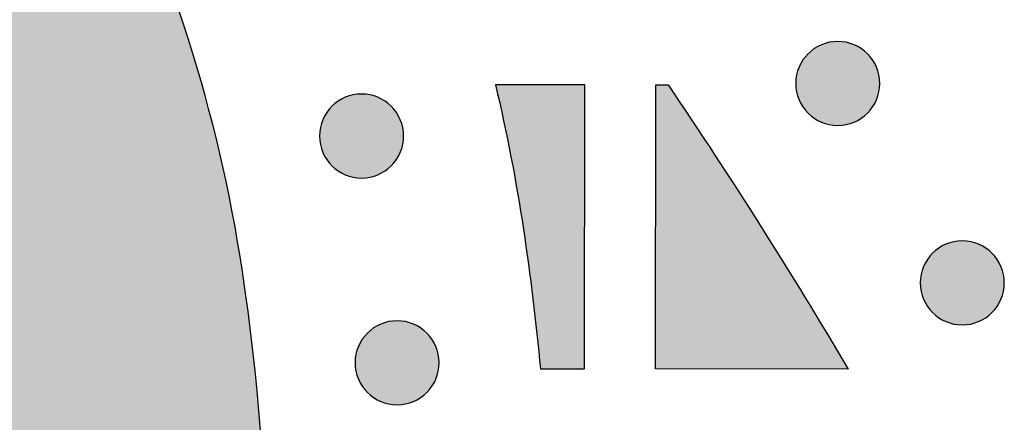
# Model space of a CAD drawing. Header units: millimetres. Extents: x -3873 to -97, y 912 to 4165.
# Tile 653 of 656: x -173 to -132, y 4038 to 4055. Entities that reach past the tile are written whole.
import ezdxf

# ---------------------------------------------------------------- set-up
doc = ezdxf.new("R2010")
doc.units = ezdxf.units.MM
doc.layers.add('pattern', color=7, linetype='Continuous', true_color=0x000000)

msp = doc.modelspace()

# ---------------------------------------------------------------- hatches: boundary and pattern name
at = {"layer": 'pattern'}
for points in [[(-270.005, 4090.501), (-275.773, 4075.482), (-261.541, 4081.034), (-259.032, 4081.967), (-256.485, 4082.82), (-253.903, 4083.593), (-251.289, 4084.283), (-248.649, 4084.888), (-245.987, 4085.407), (-243.306, 4085.839), (-240.61, 4086.183), (-237.905, 4086.438), (-235.194, 4086.604), (-232.482, 4086.681), (-229.774, 4086.668), (-227.073, 4086.568), (-224.384, 4086.379), (-221.712, 4086.105), (-219.059, 4085.744), (-218.065, 4085.583), (-217.072, 4085.402), (-216.079, 4085.201), (-215.088, 4084.979), (-214.1, 4084.738), (-213.114, 4084.476), (-212.131, 4084.195), (-211.153, 4083.893), (-210.179, 4083.572), (-209.21, 4083.23), (-208.248, 4082.869), (-207.292, 4082.489), (-206.342, 4082.089), (-205.401, 4081.67), (-204.467, 4081.232), (-203.543, 4080.775), (-202.627, 4080.3), (-201.722, 4079.807), (-200.827, 4079.296), (-199.943, 4078.768), (-199.07, 4078.222), (-198.209, 4077.66), (-197.361, 4077.081), (-196.526, 4076.486), (-195.704, 4075.876), (-194.895, 4075.251), (-194.101, 4074.611), (-193.321, 4073.957), (-192.556, 4073.289), (-191.806, 4072.608), (-191.072, 4071.914), (-190.354, 4071.209), (-189.65, 4070.489), (-188.957, 4069.754), (-188.278, 4069.003), (-187.612, 4068.236), (-186.959, 4067.455), (-186.321, 4066.66), (-185.697, 4065.85), (-185.088, 4065.027), (-184.495, 4064.19), (-183.918, 4063.341), (-183.357, 4062.479), (-182.813, 4061.605), (-182.287, 4060.72), (-181.777, 4059.824), (-181.286, 4058.918), (-180.813, 4058.002), (-180.358, 4057.076), (-179.922, 4056.142), (-179.504, 4055.2), (-179.106, 4054.25), (-178.728, 4053.293), (-178.368, 4052.329), (-178.029, 4051.36), (-177.709, 4050.386), (-177.41, 4049.407), (-177.13, 4048.424), (-176.87, 4047.437), (-176.631, 4046.448), (-176.411, 4045.457), (-176.212, 4044.464), (-176.032, 4043.47), (-175.873, 4042.476), (-175.518, 4039.823), (-175.248, 4037.149), (-175.065, 4034.46), (-174.969, 4031.759), (-174.962, 4029.051), (-175.044, 4026.339), (-175.215, 4023.629), (-175.475, 4020.924), (-175.824, 4018.229), (-176.261, 4015.549), (-176.786, 4012.887), (-177.396, 4010.248), (-178.091, 4007.637), (-178.868, 4005.056), (-179.727, 4002.51), (-180.664, 4000.003), (-186.243, 3985.781), (-171.213, 3991.521), (-170.546, 3993.047), (-169.905, 3994.588), (-169.289, 3996.144), (-168.7, 3997.714), (-168.138, 3999.296), (-167.603, 4000.892), (-167.095, 4002.499), (-166.616, 4004.117), (-166.165, 4005.746), (-165.743, 4007.384), (-165.349, 4009.031), (-164.985, 4010.687), (-164.651, 4012.349), (-164.346, 4014.019), (-164.071, 4015.693), (-163.826, 4017.373), (-163.611, 4019.057), (-163.427, 4020.744), (-163.273, 4022.434), (-163.149, 4024.126), (-163.055, 4025.818), (-162.992, 4027.51), (-162.96, 4029.202), (-162.957, 4030.892), (-162.985, 4032.579), (-163.042, 4034.264), (-163.13, 4035.944), (-163.247, 4037.62), (-163.393, 4039.29), (-163.569, 4040.954), (-163.773, 4042.611), (-164.006, 4044.26), (-164.203, 4045.486), (-164.424, 4046.711), (-164.67, 4047.935), (-164.941, 4049.158), (-165.236, 4050.377), (-165.556, 4051.593), (-165.901, 4052.805), (-166.27, 4054.012), (-166.665, 4055.214), (-167.083, 4056.409), (-167.526, 4057.596), (-167.993, 4058.776), (-168.484, 4059.948), (-168.998, 4061.11), (-169.536, 4062.261), (-170.097, 4063.402), (-170.68, 4064.532), (-171.286, 4065.65), (-171.914, 4066.754), (-172.564, 4067.846), (-173.234, 4068.923), (-173.925, 4069.985), (-174.637, 4071.033), (-175.368, 4072.064), (-176.119, 4073.079), (-176.888, 4074.077), (-177.675, 4075.058), (-178.479, 4076.021), (-179.301, 4076.966), (-180.139, 4077.892), (-180.992, 4078.799), (-181.861, 4079.686), (-182.746, 4080.556), (-183.651, 4081.411), (-184.576, 4082.251), (-185.519, 4083.074), (-186.48, 4083.88), (-187.46, 4084.669), (-188.456, 4085.44), (-189.47, 4086.193), (-190.5, 4086.926), (-191.546, 4087.639), (-192.607, 4088.333), (-193.683, 4089.006), (-194.773, 4089.657), (-195.877, 4090.287), (-196.993, 4090.895), (-198.122, 4091.481), (-199.262, 4092.044), (-200.412, 4092.584), (-201.573, 4093.101), (-202.744, 4093.594), (-203.923, 4094.063), (-205.11, 4094.508), (-206.304, 4094.929), (-207.504, 4095.325), (-208.711, 4095.697), (-209.922, 4096.044), (-211.138, 4096.366), (-212.357, 4096.664), (-213.578, 4096.937), (-214.802, 4097.185), (-216.027, 4097.409), (-217.253, 4097.608), (-218.901, 4097.844), (-220.558, 4098.052), (-222.221, 4098.23), (-223.891, 4098.38), (-225.567, 4098.5), (-227.247, 4098.591), (-228.931, 4098.652), (-230.619, 4098.682), (-232.309, 4098.683), (-234, 4098.654), (-235.693, 4098.594), (-237.385, 4098.503), (-239.077, 4098.383), (-240.767, 4098.232), (-242.454, 4098.051), (-244.139, 4097.839), (-245.819, 4097.597), (-247.494, 4097.326), (-249.164, 4097.024), (-250.827, 4096.693), (-252.483, 4096.332), (-254.131, 4095.942), (-255.771, 4095.522), (-257.4, 4095.075), (-259.019, 4094.598), (-260.627, 4094.094), (-262.224, 4093.562), (-263.808, 4093.003), (-265.378, 4092.417), (-266.935, 4091.804), (-268.478, 4091.165)], [(-140.118, 4053.455), (-140.09, 4053.483), (-140.061, 4053.51), (-140.031, 4053.537), (-140, 4053.563), (-139.968, 4053.589), (-139.936, 4053.614), (-139.903, 4053.639), (-139.868, 4053.663), (-139.833, 4053.686), (-139.798, 4053.709), (-139.761, 4053.731), (-139.724, 4053.752), (-139.686, 4053.772), (-139.647, 4053.792), (-139.608, 4053.811), (-139.568, 4053.829), (-139.527, 4053.846), (-139.485, 4053.862), (-139.444, 4053.877), (-139.401, 4053.891), (-139.358, 4053.904), (-139.315, 4053.916), (-139.271, 4053.927), (-139.226, 4053.937), (-139.182, 4053.945), (-139.137, 4053.953), (-139.091, 4053.959), (-139.046, 4053.965), (-139, 4053.969), (-138.955, 4053.972), (-138.909, 4053.973), (-138.863, 4053.974), (-138.817, 4053.973), (-138.771, 4053.971), (-138.725, 4053.968), (-138.679, 4053.964), (-138.634, 4053.959), (-138.589, 4053.952), (-138.544, 4053.945), (-138.499, 4053.936), (-138.455, 4053.926), (-138.411, 4053.915), (-138.368, 4053.903), (-138.325, 4053.89), (-138.282, 4053.876), (-138.24, 4053.861), (-138.199, 4053.844), (-138.158, 4053.827), (-138.118, 4053.809), (-138.079, 4053.79), (-138.04, 4053.771), (-138.002, 4053.75), (-137.965, 4053.729), (-137.928, 4053.707), (-137.893, 4053.684), (-137.858, 4053.661), (-137.824, 4053.637), (-137.79, 4053.612), (-137.758, 4053.587), (-137.726, 4053.561), (-137.696, 4053.535), (-137.666, 4053.508), (-137.637, 4053.481), (-137.609, 4053.453), (-137.581, 4053.425), (-137.554, 4053.396), (-137.527, 4053.366), (-137.501, 4053.335), (-137.475, 4053.304), (-137.45, 4053.271), (-137.426, 4053.238), (-137.401, 4053.204), (-137.378, 4053.169), (-137.355, 4053.133), (-137.333, 4053.096), (-137.312, 4053.059), (-137.292, 4053.021), (-137.272, 4052.982), (-137.253, 4052.943), (-137.235, 4052.903), (-137.218, 4052.862), (-137.202, 4052.821), (-137.187, 4052.779), (-137.173, 4052.736), (-137.16, 4052.693), (-137.148, 4052.65), (-137.137, 4052.606), (-137.127, 4052.562), (-137.119, 4052.517), (-137.111, 4052.472), (-137.105, 4052.427), (-137.099, 4052.381), (-137.095, 4052.336), (-137.092, 4052.29), (-137.091, 4052.244), (-137.09, 4052.198), (-137.091, 4052.152), (-137.093, 4052.106), (-137.096, 4052.06), (-137.1, 4052.015), (-137.105, 4051.969), (-137.112, 4051.924), (-137.119, 4051.879), (-137.128, 4051.834), (-137.138, 4051.79), (-137.149, 4051.746), (-137.161, 4051.703), (-137.174, 4051.66), (-137.188, 4051.617), (-137.204, 4051.575), (-137.22, 4051.534), (-137.237, 4051.493), (-137.255, 4051.453), (-137.274, 4051.414), (-137.293, 4051.375), (-137.314, 4051.337), (-137.335, 4051.3), (-137.357, 4051.263), (-137.38, 4051.228), (-137.403, 4051.193), (-137.427, 4051.159), (-137.452, 4051.126), (-137.477, 4051.093), (-137.503, 4051.062), (-137.53, 4051.031), (-137.556, 4051.001), (-137.583, 4050.972), (-137.611, 4050.944), (-137.639, 4050.916), (-137.668, 4050.889), (-137.698, 4050.863), (-137.729, 4050.836), (-137.761, 4050.811), (-137.793, 4050.785), (-137.826, 4050.761), (-137.86, 4050.737), (-137.895, 4050.713), (-137.931, 4050.691), (-137.968, 4050.669), (-138.005, 4050.647), (-138.043, 4050.627), (-138.082, 4050.607), (-138.121, 4050.589), (-138.161, 4050.571), (-138.202, 4050.554), (-138.243, 4050.538), (-138.285, 4050.522), (-138.328, 4050.508), (-138.371, 4050.495), (-138.414, 4050.483), (-138.458, 4050.472), (-138.503, 4050.463), (-138.547, 4050.454), (-138.592, 4050.446), (-138.637, 4050.44), (-138.683, 4050.435), (-138.729, 4050.431), (-138.774, 4050.428), (-138.82, 4050.426), (-138.866, 4050.425), (-138.912, 4050.426), (-138.958, 4050.428), (-139.004, 4050.431), (-139.049, 4050.435), (-139.095, 4050.44), (-139.14, 4050.447), (-139.185, 4050.455), (-139.23, 4050.463), (-139.274, 4050.473), (-139.318, 4050.484), (-139.361, 4050.496), (-139.404, 4050.509), (-139.447, 4050.524), (-139.489, 4050.539), (-139.53, 4050.555), (-139.571, 4050.572), (-139.611, 4050.59), (-139.65, 4050.609), (-139.689, 4050.629), (-139.727, 4050.649), (-139.764, 4050.67), (-139.801, 4050.692), (-139.836, 4050.715), (-139.871, 4050.739), (-139.905, 4050.763), (-139.939, 4050.787), (-139.971, 4050.813), (-140.003, 4050.838), (-140.033, 4050.865), (-140.063, 4050.891), (-140.092, 4050.919), (-140.12, 4050.946), (-140.148, 4050.974), (-140.175, 4051.003), (-140.202, 4051.033), (-140.228, 4051.064), (-140.254, 4051.096), (-140.279, 4051.128), (-140.303, 4051.162), (-140.327, 4051.196), (-140.351, 4051.231), (-140.373, 4051.266), (-140.395, 4051.303), (-140.417, 4051.34), (-140.437, 4051.378), (-140.457, 4051.417), (-140.476, 4051.456), (-140.493, 4051.496), (-140.51, 4051.537), (-140.526, 4051.579), (-140.542, 4051.621), (-140.556, 4051.663), (-140.569, 4051.706), (-140.581, 4051.75), (-140.592, 4051.793), (-140.601, 4051.838), (-140.61, 4051.882), (-140.618, 4051.927), (-140.624, 4051.973), (-140.629, 4052.018), (-140.634, 4052.064), (-140.636, 4052.11), (-140.638, 4052.155), (-140.639, 4052.201), (-140.638, 4052.247), (-140.636, 4052.293), (-140.633, 4052.339), (-140.629, 4052.385), (-140.624, 4052.43), (-140.617, 4052.475), (-140.61, 4052.52), (-140.601, 4052.565), (-140.591, 4052.609), (-140.58, 4052.653), (-140.568, 4052.696), (-140.555, 4052.739), (-140.54, 4052.782), (-140.525, 4052.824), (-140.509, 4052.865), (-140.492, 4052.906), (-140.474, 4052.946), (-140.455, 4052.985), (-140.436, 4053.024), (-140.415, 4053.062), (-140.394, 4053.099), (-140.372, 4053.136), (-140.349, 4053.172), (-140.325, 4053.206), (-140.301, 4053.24), (-140.277, 4053.274), (-140.251, 4053.306), (-140.226, 4053.338), (-140.199, 4053.368), (-140.173, 4053.398), (-140.145, 4053.427)], [(-153.315, 4052.142), (-152.974, 4050.627), (-152.664, 4049.105), (-152.386, 4047.577), (-152.14, 4046.044), (-151.739, 4043.097), (-151.42, 4040.141), (-149.561, 4040.139), (-149.55, 4052.139)], [(-138.42, 4040.129), (-146.561, 4040.136), (-146.549, 4052.136), (-146.025, 4052.135), (-142.133, 4046.189)], [(-160.228, 4051.235), (-160.199, 4051.263), (-160.17, 4051.29), (-160.14, 4051.317), (-160.11, 4051.343), (-160.078, 4051.368), (-160.046, 4051.394), (-160.012, 4051.418), (-159.978, 4051.442), (-159.943, 4051.466), (-159.907, 4051.488), (-159.871, 4051.51), (-159.834, 4051.532), (-159.796, 4051.552), (-159.757, 4051.572), (-159.717, 4051.59), (-159.677, 4051.608), (-159.637, 4051.625), (-159.595, 4051.641), (-159.553, 4051.657), (-159.511, 4051.671), (-159.468, 4051.684), (-159.424, 4051.696), (-159.38, 4051.707), (-159.336, 4051.716), (-159.291, 4051.725), (-159.246, 4051.733), (-159.201, 4051.739), (-159.156, 4051.744), (-159.11, 4051.748), (-159.064, 4051.751), (-159.018, 4051.753), (-158.972, 4051.754), (-158.927, 4051.753), (-158.881, 4051.751), (-158.835, 4051.748), (-158.789, 4051.744), (-158.744, 4051.739), (-158.699, 4051.732), (-158.654, 4051.724), (-158.609, 4051.716), (-158.565, 4051.706), (-158.521, 4051.695), (-158.477, 4051.683), (-158.434, 4051.67), (-158.392, 4051.655), (-158.35, 4051.64), (-158.309, 4051.624), (-158.268, 4051.607), (-158.228, 4051.589), (-158.188, 4051.57), (-158.15, 4051.55), (-158.112, 4051.53), (-158.074, 4051.509), (-158.038, 4051.487), (-158.002, 4051.464), (-157.967, 4051.44), (-157.933, 4051.416), (-157.9, 4051.392), (-157.868, 4051.366), (-157.836, 4051.341), (-157.805, 4051.314), (-157.775, 4051.288), (-157.746, 4051.26), (-157.718, 4051.233), (-157.691, 4051.205), (-157.664, 4051.176), (-157.637, 4051.146), (-157.611, 4051.115), (-157.585, 4051.083), (-157.56, 4051.051), (-157.535, 4051.017), (-157.511, 4050.983), (-157.488, 4050.948), (-157.465, 4050.913), (-157.443, 4050.876), (-157.422, 4050.839), (-157.401, 4050.801), (-157.382, 4050.762), (-157.363, 4050.723), (-157.345, 4050.683), (-157.328, 4050.642), (-157.312, 4050.6), (-157.297, 4050.558), (-157.283, 4050.516), (-157.27, 4050.473), (-157.258, 4050.43), (-157.247, 4050.386), (-157.237, 4050.341), (-157.228, 4050.297), (-157.221, 4050.252), (-157.214, 4050.206), (-157.209, 4050.161), (-157.205, 4050.115), (-157.202, 4050.069), (-157.2, 4050.024), (-157.2, 4049.978), (-157.201, 4049.932), (-157.202, 4049.886), (-157.205, 4049.84), (-157.21, 4049.794), (-157.215, 4049.749), (-157.221, 4049.704), (-157.229, 4049.659), (-157.238, 4049.614), (-157.248, 4049.57), (-157.259, 4049.526), (-157.271, 4049.483), (-157.284, 4049.44), (-157.298, 4049.397), (-157.313, 4049.355), (-157.329, 4049.314), (-157.346, 4049.273), (-157.364, 4049.233), (-157.383, 4049.194), (-157.403, 4049.155), (-157.424, 4049.117), (-157.445, 4049.08), (-157.467, 4049.043), (-157.49, 4049.007), (-157.513, 4048.973), (-157.537, 4048.939), (-157.562, 4048.905), (-157.587, 4048.873), (-157.613, 4048.841), (-157.639, 4048.811), (-157.666, 4048.781), (-157.693, 4048.752), (-157.721, 4048.724), (-157.749, 4048.696), (-157.778, 4048.669), (-157.808, 4048.642), (-157.839, 4048.616), (-157.87, 4048.59), (-157.903, 4048.565), (-157.936, 4048.54), (-157.97, 4048.516), (-158.005, 4048.493), (-158.041, 4048.47), (-158.077, 4048.448), (-158.115, 4048.427), (-158.153, 4048.407), (-158.191, 4048.387), (-158.231, 4048.368), (-158.271, 4048.35), (-158.312, 4048.333), (-158.353, 4048.317), (-158.395, 4048.302), (-158.438, 4048.288), (-158.481, 4048.275), (-158.524, 4048.263), (-158.568, 4048.252), (-158.612, 4048.242), (-158.657, 4048.234), (-158.702, 4048.226), (-158.747, 4048.22), (-158.793, 4048.214), (-158.838, 4048.21), (-158.884, 4048.207), (-158.93, 4048.206), (-158.976, 4048.205), (-159.022, 4048.206), (-159.068, 4048.208), (-159.113, 4048.211), (-159.159, 4048.215), (-159.205, 4048.22), (-159.25, 4048.227), (-159.295, 4048.234), (-159.339, 4048.243), (-159.384, 4048.253), (-159.428, 4048.264), (-159.471, 4048.276), (-159.514, 4048.289), (-159.556, 4048.303), (-159.598, 4048.318), (-159.64, 4048.335), (-159.68, 4048.352), (-159.721, 4048.37), (-159.76, 4048.389), (-159.799, 4048.408), (-159.837, 4048.429), (-159.874, 4048.45), (-159.91, 4048.472), (-159.946, 4048.495), (-159.981, 4048.518), (-160.015, 4048.542), (-160.048, 4048.567), (-160.081, 4048.592), (-160.112, 4048.618), (-160.143, 4048.644), (-160.173, 4048.671), (-160.202, 4048.698), (-160.23, 4048.726), (-160.257, 4048.754), (-160.285, 4048.783), (-160.311, 4048.813), (-160.338, 4048.844), (-160.363, 4048.875), (-160.388, 4048.908), (-160.413, 4048.941), (-160.437, 4048.975), (-160.46, 4049.01), (-160.483, 4049.046), (-160.505, 4049.083), (-160.526, 4049.12), (-160.547, 4049.158), (-160.566, 4049.197), (-160.585, 4049.236), (-160.603, 4049.276), (-160.62, 4049.317), (-160.636, 4049.358), (-160.651, 4049.4), (-160.665, 4049.443), (-160.678, 4049.486), (-160.69, 4049.529), (-160.701, 4049.573), (-160.711, 4049.617), (-160.72, 4049.662), (-160.727, 4049.707), (-160.734, 4049.752), (-160.739, 4049.798), (-160.743, 4049.843), (-160.746, 4049.889), (-160.748, 4049.935), (-160.748, 4049.981), (-160.748, 4050.027), (-160.746, 4050.073), (-160.743, 4050.119), (-160.739, 4050.164), (-160.733, 4050.21), (-160.727, 4050.255), (-160.719, 4050.3), (-160.71, 4050.345), (-160.701, 4050.389), (-160.69, 4050.433), (-160.677, 4050.476), (-160.664, 4050.519), (-160.65, 4050.562), (-160.635, 4050.604), (-160.619, 4050.645), (-160.602, 4050.686), (-160.584, 4050.726), (-160.565, 4050.765), (-160.545, 4050.804), (-160.525, 4050.842), (-160.503, 4050.879), (-160.481, 4050.916), (-160.459, 4050.951), (-160.435, 4050.986), (-160.411, 4051.02), (-160.386, 4051.053), (-160.361, 4051.086), (-160.335, 4051.117), (-160.309, 4051.148), (-160.282, 4051.178), (-160.255, 4051.207)], [(-134.859, 4045.028), (-134.831, 4045.056), (-134.802, 4045.083), (-134.772, 4045.11), (-134.741, 4045.136), (-134.71, 4045.162), (-134.677, 4045.187), (-134.644, 4045.212), (-134.61, 4045.236), (-134.575, 4045.259), (-134.539, 4045.282), (-134.502, 4045.304), (-134.465, 4045.325), (-134.427, 4045.345), (-134.388, 4045.365), (-134.349, 4045.384), (-134.309, 4045.402), (-134.268, 4045.419), (-134.227, 4045.435), (-134.185, 4045.45), (-134.142, 4045.464), (-134.099, 4045.477), (-134.056, 4045.489), (-134.012, 4045.5), (-133.968, 4045.51), (-133.923, 4045.518), (-133.878, 4045.526), (-133.833, 4045.532), (-133.787, 4045.538), (-133.742, 4045.542), (-133.696, 4045.545), (-133.65, 4045.546), (-133.604, 4045.547), (-133.558, 4045.546), (-133.512, 4045.544), (-133.466, 4045.541), (-133.421, 4045.537), (-133.375, 4045.532), (-133.33, 4045.525), (-133.285, 4045.518), (-133.24, 4045.509), (-133.196, 4045.499), (-133.152, 4045.488), (-133.109, 4045.476), (-133.066, 4045.463), (-133.023, 4045.449), (-132.981, 4045.433), (-132.94, 4045.417), (-132.899, 4045.4), (-132.859, 4045.382), (-132.82, 4045.363), (-132.781, 4045.344), (-132.743, 4045.323), (-132.706, 4045.302), (-132.669, 4045.28), (-132.634, 4045.257), (-132.599, 4045.234), (-132.565, 4045.21), (-132.532, 4045.185), (-132.499, 4045.16), (-132.468, 4045.134), (-132.437, 4045.108), (-132.407, 4045.081), (-132.378, 4045.054), (-132.35, 4045.026), (-132.322, 4044.998), (-132.295, 4044.969), (-132.269, 4044.939), (-132.242, 4044.908), (-132.217, 4044.876), (-132.191, 4044.844), (-132.167, 4044.811), (-132.143, 4044.777), (-132.119, 4044.742), (-132.097, 4044.706), (-132.075, 4044.669), (-132.053, 4044.632), (-132.033, 4044.594), (-132.013, 4044.555), (-131.995, 4044.516), (-131.977, 4044.476), (-131.96, 4044.435), (-131.944, 4044.394), (-131.929, 4044.352), (-131.914, 4044.309), (-131.901, 4044.266), (-131.889, 4044.223), (-131.878, 4044.179), (-131.869, 4044.135), (-131.86, 4044.09), (-131.852, 4044.045), (-131.846, 4044), (-131.841, 4043.954), (-131.837, 4043.909), (-131.834, 4043.863), (-131.832, 4043.817), (-131.831, 4043.771), (-131.832, 4043.725), (-131.834, 4043.679), (-131.837, 4043.633), (-131.841, 4043.588), (-131.846, 4043.542), (-131.853, 4043.497), (-131.861, 4043.452), (-131.869, 4043.407), (-131.879, 4043.363), (-131.89, 4043.319), (-131.902, 4043.276), (-131.915, 4043.233), (-131.93, 4043.19), (-131.945, 4043.148), (-131.961, 4043.107), (-131.978, 4043.066), (-131.996, 4043.026), (-132.015, 4042.987), (-132.035, 4042.948), (-132.055, 4042.91), (-132.076, 4042.873), (-132.098, 4042.836), (-132.121, 4042.801), (-132.145, 4042.766), (-132.169, 4042.732), (-132.193, 4042.698), (-132.219, 4042.666), (-132.244, 4042.634), (-132.271, 4042.604), (-132.297, 4042.574), (-132.325, 4042.545), (-132.352, 4042.517), (-132.38, 4042.489), (-132.409, 4042.462), (-132.439, 4042.435), (-132.47, 4042.409), (-132.502, 4042.384), (-132.534, 4042.358), (-132.568, 4042.334), (-132.602, 4042.31), (-132.637, 4042.286), (-132.672, 4042.264), (-132.709, 4042.242), (-132.746, 4042.22), (-132.784, 4042.2), (-132.823, 4042.18), (-132.862, 4042.161), (-132.902, 4042.144), (-132.943, 4042.127), (-132.985, 4042.111), (-133.027, 4042.095), (-133.069, 4042.081), (-133.112, 4042.068), (-133.156, 4042.056), (-133.199, 4042.045), (-133.244, 4042.036), (-133.288, 4042.027), (-133.333, 4042.019), (-133.379, 4042.013), (-133.424, 4042.008), (-133.47, 4042.004), (-133.516, 4042.001), (-133.561, 4041.999), (-133.607, 4041.998), (-133.653, 4041.999), (-133.699, 4042.001), (-133.745, 4042.004), (-133.791, 4042.008), (-133.836, 4042.013), (-133.881, 4042.02), (-133.926, 4042.027), (-133.971, 4042.036), (-134.015, 4042.046), (-134.059, 4042.057), (-134.103, 4042.069), (-134.145, 4042.082), (-134.188, 4042.097), (-134.23, 4042.112), (-134.271, 4042.128), (-134.312, 4042.145), (-134.352, 4042.163), (-134.391, 4042.182), (-134.43, 4042.201), (-134.468, 4042.222), (-134.505, 4042.243), (-134.542, 4042.265), (-134.578, 4042.288), (-134.612, 4042.312), (-134.647, 4042.336), (-134.68, 4042.36), (-134.712, 4042.386), (-134.744, 4042.411), (-134.774, 4042.438), (-134.804, 4042.464), (-134.833, 4042.492), (-134.861, 4042.519), (-134.889, 4042.547), (-134.916, 4042.576), (-134.943, 4042.606), (-134.969, 4042.637), (-134.995, 4042.669), (-135.02, 4042.701), (-135.045, 4042.734), (-135.069, 4042.769), (-135.092, 4042.804), (-135.115, 4042.839), (-135.137, 4042.876), (-135.158, 4042.913), (-135.178, 4042.951), (-135.198, 4042.99), (-135.217, 4043.029), (-135.235, 4043.069), (-135.252, 4043.11), (-135.268, 4043.152), (-135.283, 4043.193), (-135.297, 4043.236), (-135.31, 4043.279), (-135.322, 4043.322), (-135.333, 4043.366), (-135.343, 4043.411), (-135.351, 4043.455), (-135.359, 4043.5), (-135.365, 4043.546), (-135.371, 4043.591), (-135.375, 4043.637), (-135.378, 4043.682), (-135.379, 4043.728), (-135.38, 4043.774), (-135.379, 4043.82), (-135.377, 4043.866), (-135.374, 4043.912), (-135.37, 4043.958), (-135.365, 4044.003), (-135.358, 4044.048), (-135.351, 4044.093), (-135.342, 4044.138), (-135.332, 4044.182), (-135.321, 4044.226), (-135.309, 4044.269), (-135.296, 4044.312), (-135.282, 4044.355), (-135.267, 4044.397), (-135.25, 4044.438), (-135.233, 4044.479), (-135.215, 4044.519), (-135.196, 4044.558), (-135.177, 4044.597), (-135.156, 4044.635), (-135.135, 4044.672), (-135.113, 4044.709), (-135.09, 4044.744), (-135.067, 4044.779), (-135.043, 4044.813), (-135.018, 4044.847), (-134.993, 4044.879), (-134.967, 4044.911), (-134.941, 4044.941), (-134.914, 4044.971), (-134.887, 4045)], [(-158.727, 4041.654), (-158.699, 4041.681), (-158.67, 4041.708), (-158.64, 4041.735), (-158.609, 4041.761), (-158.578, 4041.787), (-158.545, 4041.812), (-158.512, 4041.837), (-158.478, 4041.861), (-158.443, 4041.884), (-158.407, 4041.907), (-158.37, 4041.929), (-158.333, 4041.95), (-158.295, 4041.971), (-158.256, 4041.99), (-158.217, 4042.009), (-158.177, 4042.027), (-158.136, 4042.044), (-158.095, 4042.06), (-158.053, 4042.075), (-158.01, 4042.089), (-157.967, 4042.102), (-157.924, 4042.114), (-157.88, 4042.125), (-157.836, 4042.135), (-157.791, 4042.144), (-157.746, 4042.151), (-157.701, 4042.158), (-157.655, 4042.163), (-157.61, 4042.167), (-157.564, 4042.17), (-157.518, 4042.172), (-157.472, 4042.172), (-157.426, 4042.171), (-157.38, 4042.17), (-157.334, 4042.167), (-157.289, 4042.162), (-157.243, 4042.157), (-157.198, 4042.151), (-157.153, 4042.143), (-157.108, 4042.134), (-157.064, 4042.124), (-157.02, 4042.113), (-156.977, 4042.101), (-156.934, 4042.088), (-156.891, 4042.074), (-156.849, 4042.059), (-156.808, 4042.043), (-156.767, 4042.025), (-156.727, 4042.008), (-156.688, 4041.989), (-156.649, 4041.969), (-156.611, 4041.948), (-156.574, 4041.927), (-156.537, 4041.905), (-156.502, 4041.882), (-156.467, 4041.859), (-156.433, 4041.835), (-156.399, 4041.81), (-156.367, 4041.785), (-156.336, 4041.759), (-156.305, 4041.733), (-156.275, 4041.706), (-156.246, 4041.679), (-156.218, 4041.651), (-156.19, 4041.623), (-156.163, 4041.594), (-156.136, 4041.564), (-156.11, 4041.533), (-156.085, 4041.502), (-156.059, 4041.469), (-156.035, 4041.436), (-156.011, 4041.402), (-155.987, 4041.367), (-155.965, 4041.331), (-155.943, 4041.295), (-155.921, 4041.257), (-155.901, 4041.219), (-155.881, 4041.181), (-155.863, 4041.141), (-155.845, 4041.101), (-155.828, 4041.06), (-155.812, 4041.019), (-155.796, 4040.977), (-155.782, 4040.934), (-155.769, 4040.891), (-155.757, 4040.848), (-155.746, 4040.804), (-155.737, 4040.76), (-155.728, 4040.715), (-155.72, 4040.67), (-155.714, 4040.625), (-155.709, 4040.579), (-155.705, 4040.534), (-155.702, 4040.488), (-155.7, 4040.442), (-155.699, 4040.396), (-155.7, 4040.35), (-155.702, 4040.304), (-155.705, 4040.259), (-155.709, 4040.213), (-155.714, 4040.167), (-155.721, 4040.122), (-155.729, 4040.077), (-155.737, 4040.033), (-155.747, 4039.988), (-155.758, 4039.944), (-155.77, 4039.901), (-155.783, 4039.858), (-155.798, 4039.816), (-155.813, 4039.774), (-155.829, 4039.732), (-155.846, 4039.692), (-155.864, 4039.651), (-155.883, 4039.612), (-155.902, 4039.573), (-155.923, 4039.535), (-155.944, 4039.498), (-155.966, 4039.462), (-155.989, 4039.426), (-156.013, 4039.391), (-156.037, 4039.357), (-156.061, 4039.324), (-156.087, 4039.291), (-156.112, 4039.26), (-156.139, 4039.229), (-156.165, 4039.199), (-156.193, 4039.17), (-156.22, 4039.142), (-156.248, 4039.114), (-156.277, 4039.087), (-156.307, 4039.061), (-156.338, 4039.034), (-156.37, 4039.009), (-156.402, 4038.984), (-156.435, 4038.959), (-156.47, 4038.935), (-156.505, 4038.912), (-156.54, 4038.889), (-156.577, 4038.867), (-156.614, 4038.846), (-156.652, 4038.825), (-156.691, 4038.805), (-156.73, 4038.787), (-156.77, 4038.769), (-156.811, 4038.752), (-156.853, 4038.736), (-156.895, 4038.721), (-156.937, 4038.707), (-156.98, 4038.694), (-157.023, 4038.682), (-157.067, 4038.671), (-157.112, 4038.661), (-157.156, 4038.652), (-157.201, 4038.645), (-157.247, 4038.638), (-157.292, 4038.633), (-157.338, 4038.629), (-157.383, 4038.626), (-157.429, 4038.624), (-157.475, 4038.624), (-157.521, 4038.624), (-157.567, 4038.626), (-157.613, 4038.629), (-157.659, 4038.633), (-157.704, 4038.639), (-157.749, 4038.645), (-157.794, 4038.653), (-157.839, 4038.662), (-157.883, 4038.671), (-157.927, 4038.682), (-157.97, 4038.695), (-158.013, 4038.708), (-158.056, 4038.722), (-158.098, 4038.737), (-158.139, 4038.753), (-158.18, 4038.77), (-158.22, 4038.788), (-158.259, 4038.807), (-158.298, 4038.827), (-158.336, 4038.847), (-158.373, 4038.869), (-158.41, 4038.891), (-158.445, 4038.913), (-158.48, 4038.937), (-158.514, 4038.961), (-158.548, 4038.986), (-158.58, 4039.011), (-158.612, 4039.037), (-158.642, 4039.063), (-158.672, 4039.09), (-158.701, 4039.117), (-158.729, 4039.144), (-158.757, 4039.173), (-158.784, 4039.202), (-158.811, 4039.232), (-158.837, 4039.262), (-158.863, 4039.294), (-158.888, 4039.326), (-158.913, 4039.36), (-158.937, 4039.394), (-158.96, 4039.429), (-158.983, 4039.465), (-159.005, 4039.501), (-159.026, 4039.538), (-159.046, 4039.576), (-159.066, 4039.615), (-159.085, 4039.655), (-159.103, 4039.695), (-159.12, 4039.735), (-159.136, 4039.777), (-159.151, 4039.819), (-159.165, 4039.861), (-159.178, 4039.904), (-159.19, 4039.948), (-159.201, 4039.992), (-159.211, 4040.036), (-159.219, 4040.081), (-159.227, 4040.126), (-159.233, 4040.171), (-159.239, 4040.216), (-159.243, 4040.262), (-159.246, 4040.308), (-159.247, 4040.354), (-159.248, 4040.4), (-159.247, 4040.445), (-159.245, 4040.491), (-159.242, 4040.537), (-159.238, 4040.583), (-159.233, 4040.628), (-159.226, 4040.673), (-159.219, 4040.718), (-159.21, 4040.763), (-159.2, 4040.807), (-159.189, 4040.851), (-159.177, 4040.895), (-159.164, 4040.938), (-159.15, 4040.98), (-159.134, 4041.022), (-159.118, 4041.063), (-159.101, 4041.104), (-159.083, 4041.144), (-159.064, 4041.184), (-159.045, 4041.222), (-159.024, 4041.26), (-159.003, 4041.298), (-158.981, 4041.334), (-158.958, 4041.37), (-158.935, 4041.405), (-158.911, 4041.439), (-158.886, 4041.472), (-158.861, 4041.504), (-158.835, 4041.536), (-158.809, 4041.567), (-158.782, 4041.597), (-158.755, 4041.626)]]:
    msp.add_hatch(color=256, dxfattribs=at).paths.add_polyline_path(points, flags=0)

# ---------------------------------------------------------------- linework, layer by layer
for points in [[(-151.42, 4040.141), (-149.561, 4040.139), (-149.55, 4052.139), (-153.315, 4052.142)], [(-138.42, 4040.129), (-146.561, 4040.136), (-146.549, 4052.136), (-146.025, 4052.135)]]:
    msp.add_lwpolyline(points, dxfattribs=at)
at = {"layer": 'pattern', "extrusion": (0, 0, -1)}
for centre in [(138.864, 4052.2), (158.974, 4049.979), (133.606, 4043.773), (157.474, 4040.398)]:
    msp.add_circle(centre, 1.774, dxfattribs=at)
at = {"layer": 'pattern'}
for centre, radius, start, end in [((-226.815, 4034.817), 63.514, 8.54949, 44.9454), ((-257.606, 4030.188), 94.651, 335.88767, 8.54949)]:
    msp.add_arc(centre, radius, start, end, dxfattribs=at)
at = {"layer": 'pattern', "extrusion": (0, 0, -1)}
for centre, radius, start, end in [((226.815, 4034.817), 75.514, 166.73678, 171.4505), ((343.27, 3918.789), 238.09, 145.93966, 149.36039), ((257.605, 4030.188), 106.651, 171.4505, 174.64545)]:
    msp.add_arc(centre, radius, start, end, dxfattribs=at)

doc.saveas('drawing.dxf')
